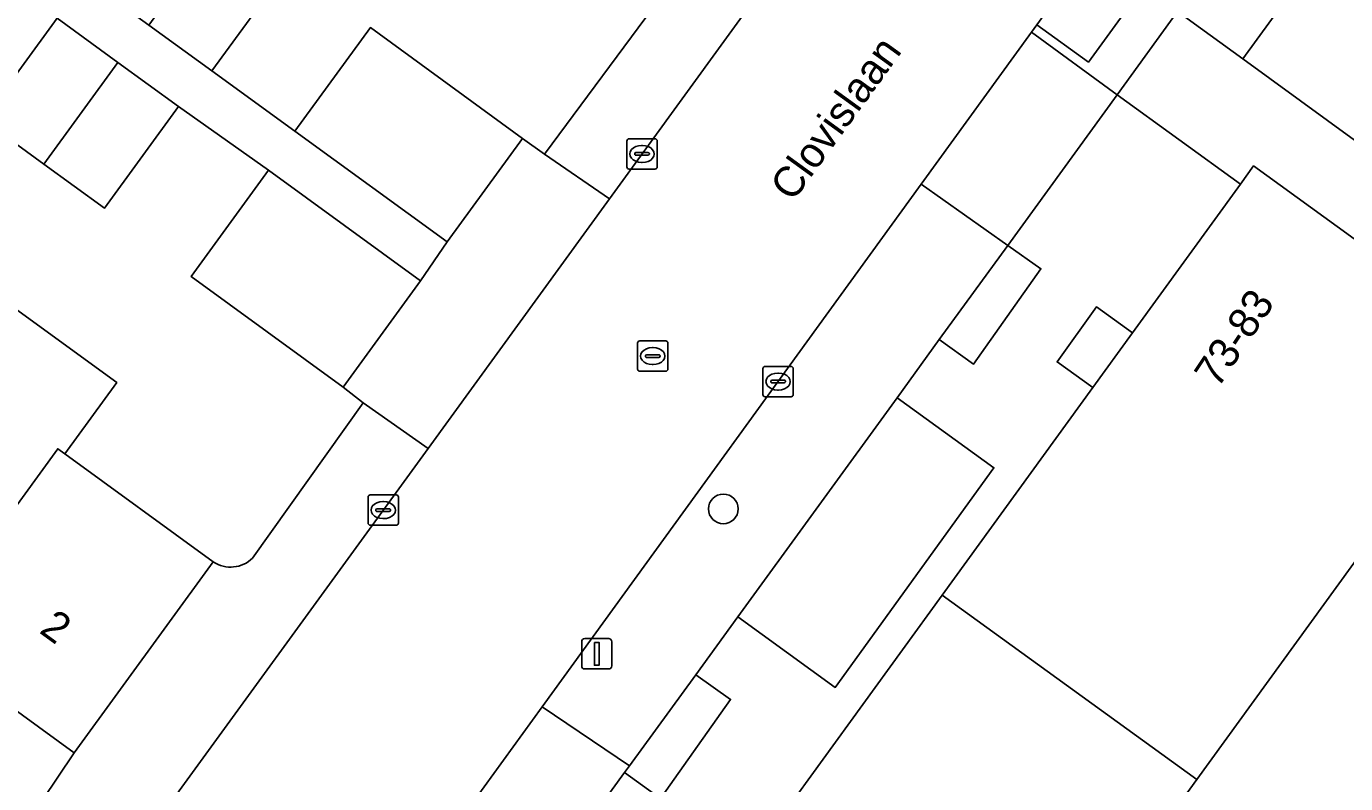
# Model space of a CAD drawing. Extents: x 159674 to 160531, y 382172 to 382904.
# Drawn here: x 160250.27 to 160293.73, y 382557.26 to 382582.22 of the extents above; entities that cross this region are included whole.
import ezdxf

# ---------------------------------------------------------------- set-up
doc = ezdxf.new("R2010")
doc.units = 0
for name, color, linetype in [('IMGEO_Boom', 7, 'Continuous'), ('IMGEO_Erf', 7, 'Continuous'), ('IMGEO_Groenvoorziening', 7, 'Continuous'), ('IMGEO_Kolk', 7, 'Continuous'), ('IMGEO_Lichtmast', 7, 'Continuous'), ('IMGEO_Muur', 7, 'Continuous'), ('IMGEO_Openbare_ruimte_label', 7, 'Continuous'), ('IMGEO_Pand', 7, 'Continuous'), ('IMGEO_Pand_nummerreeks', 7, 'Continuous'), ('IMGEO_Parkeervlak_open', 7, 'Continuous'), ('IMGEO_Rijbaan_lokaal_gesloten', 7, 'Continuous'), ('IMGEO_Rioolput', 7, 'Continuous'), ('IMGEO_Voetpad_open', 7, 'Continuous')]:
    doc.layers.add(name, color=color, linetype=linetype)

msp = doc.modelspace()

# ---------------------------------------------------------------- linework, layer by layer
at = {"layer": 'IMGEO_Boom'}
msp.add_circle((160273.233, 382566.315), 0.489, dxfattribs=at)
at = {"layer": 'IMGEO_Erf'}
for points in [[(160259.378, 382589.214), (160261.261, 382591.801), (160256.332, 382595.389), (160251.452, 382598.943), (160249.571, 382596.36), (160244.707, 382599.903), (160239.649, 382592.926), (160242.566, 382590.809), (160245.059, 382594.233), (160246.995, 382592.823), (160249.066, 382591.315), (160246.573, 382587.891), (160252.375, 382583.666), (160254.868, 382587.09), (160256.804, 382585.68), (160258.875, 382584.172), (160256.382, 382580.748), (160259.119, 382578.762), (160261.605, 382582.176), (160266.618, 382578.526), (160267.346, 382578.004), (160271.149, 382583.159)], [(160248.843, 382579.132), (160251.284, 382582.484), (160245.602, 382586.613), (160243.161, 382583.261), (160241.166, 382584.714), (160239.162, 382586.173), (160241.603, 382589.525), (160238.707, 382591.628), (160234.032, 382585.187), (160239.007, 382581.569), (160238.409, 382580.747), (160243.42, 382577.213), (160241.909, 382575.136), (160246.549, 382571.761), (160246.751, 382571.614), (160248.457, 382573.961), (160253.249, 382570.477), (160251.542, 382568.129), (160256.431, 382564.573)], [(160257.726, 382564.695), (160261.372, 382569.812), (160260.709, 382570.329), (160255.701, 382573.975), (160258.248, 382577.474), (160255.283, 382579.572), (160252.842, 382576.22), (160250.847, 382577.673), (160248.843, 382579.132)], [(160250.273, 382555.941), (160251.85, 382558.275), (160246.728, 382562), (160241.969, 382565.462), (160237.179, 382568.945)]]:
    msp.add_lwpolyline(points, dxfattribs=at)
msp.add_arc((160257.004, 382565.426), 1.028, 236.1173, 314.6464, dxfattribs=at)
at = {"layer": 'IMGEO_Groenvoorziening'}
for points in [[(160285.497, 382584.942), (160283.56, 382582.27), (160285.262, 382581.037), (160287.198, 382583.709)], [(160282.601, 382574.999), (160280.348, 382571.897), (160281.473, 382571.08), (160283.694, 382574.228)], [(160286.708, 382572.114), (160285.524, 382572.973), (160284.226, 382571.161), (160285.404, 382570.316)], [(160278.954, 382569.978), (160273.712, 382562.761), (160276.918, 382560.432), (160282.147, 382567.672)], [(160272.323, 382560.849), (160270.141, 382557.844), (160269.982, 382557.625), (160271.161, 382556.768), (160273.472, 382560.037)]]:
    msp.add_lwpolyline(points, close=True, dxfattribs=at)
msp.add_lwpolyline([(160340.442, 382549.369), (160334.331, 382540.968), (160330.288, 382543.909), (160320.097, 382551.321), (160305.863, 382561.673), (160309.033, 382566.031), (160311.974, 382570.074), (160312.894, 382569.405), (160313.791, 382570.579), (160311.658, 382572.109), (160310.584, 382571.385), (160308.218, 382568.127), (160290.343, 382581.143), (160288.198, 382582.705), (160286.206, 382579.962), (160290.265, 382577.019), (160290.699, 382577.618), (160299.084, 382571.539), (160288.827, 382557.394), (160278.496, 382543.145), (160268.164, 382528.897), (160257.833, 382514.648), (160249.448, 382520.727)], dxfattribs=at)
at = {"layer": 'IMGEO_Kolk'}
for p, q in [((160270.053, 382577.586), (160270.053, 382578.438)), ((160270.128, 382578.512), (160270.98, 382578.512)), ((160271.054, 382578.438), (160271.054, 382577.586)), ((160270.312, 382578.006), (160270.312, 382578.018)), ((160270.75, 382577.969), (160270.352, 382577.969)), ((160270.355, 382578.055), (160270.753, 382578.055)), ((160270.541, 382578.292), (160270.566, 382578.292)), ((160270.796, 382578.018), (160270.796, 382578.006)), ((160270.98, 382577.512), (160270.128, 382577.512)), ((160270.564, 382577.732), (160270.539, 382577.732)), ((160274.537, 382570.086), (160274.537, 382570.938)), ((160274.612, 382571.012), (160275.464, 382571.012)), ((160275.538, 382570.938), (160275.538, 382570.086)), ((160274.796, 382570.506), (160274.796, 382570.518)), ((160274.839, 382570.555), (160275.237, 382570.555)), ((160275.025, 382570.792), (160275.05, 382570.792)), ((160275.28, 382570.518), (160275.28, 382570.506)), ((160275.234, 382570.469), (160274.836, 382570.469)), ((160275.048, 382570.232), (160275.023, 382570.232)), ((160275.464, 382570.012), (160274.612, 382570.012)), ((160261.528, 382565.849), (160261.528, 382566.701)), ((160261.603, 382566.775), (160262.455, 382566.775)), ((160262.529, 382566.701), (160262.529, 382565.849)), ((160261.787, 382566.269), (160261.787, 382566.281)), ((160262.225, 382566.232), (160261.827, 382566.232)), ((160261.83, 382566.318), (160262.228, 382566.318)), ((160262.016, 382566.555), (160262.041, 382566.555)), ((160262.271, 382566.281), (160262.271, 382566.269)), ((160262.455, 382565.775), (160261.603, 382565.775)), ((160262.039, 382565.995), (160262.014, 382565.995))]:
    msp.add_line(p, q, dxfattribs=at)
for points in [[(160270.053, 382577.586), (160270.053, 382578.438)], [(160270.128, 382578.512), (160270.98, 382578.512)], [(160271.054, 382578.438), (160271.054, 382577.586)], [(160270.98, 382577.512), (160270.128, 382577.512)], [(160274.537, 382570.086), (160274.537, 382570.938)], [(160274.612, 382571.012), (160275.464, 382571.012)], [(160275.538, 382570.938), (160275.538, 382570.086)], [(160275.464, 382570.012), (160274.612, 382570.012)], [(160261.528, 382565.849), (160261.528, 382566.701)], [(160261.603, 382566.775), (160262.455, 382566.775)], [(160262.529, 382566.701), (160262.529, 382565.849)], [(160262.455, 382565.775), (160261.603, 382565.775)]]:
    msp.add_lwpolyline(points, dxfattribs=at)
for centre, radius, start, end in [((160270.13, 382578.436), 0.0765, 91.552, 178.448), ((160270.13, 382578.436), 0.0765, 91.552, 178.448), ((160270.978, 382578.436), 0.0765, 1.552, 88.448), ((160270.978, 382578.436), 0.0765, 1.552, 88.448), ((160270.352, 382578.015), 0.0403, 85.8775, 175.7526), ((160270.349, 382578.005), 0.0366, 178.938, 274.7102), ((160270.753, 382578.012), 0.043, 264.8664, 352.4533), ((160270.757, 382578.017), 0.0386, 1.7309, 96.639), ((160270.13, 382577.588), 0.0765, 181.552, 268.448), ((160270.13, 382577.588), 0.0765, 181.552, 268.448), ((160270.978, 382577.588), 0.0765, 271.552, 358.448), ((160270.978, 382577.588), 0.0765, 271.552, 358.448), ((160274.614, 382570.936), 0.0765, 91.552, 178.448), ((160274.614, 382570.936), 0.0765, 91.552, 178.448), ((160275.462, 382570.936), 0.0765, 1.552, 88.448), ((160275.462, 382570.936), 0.0765, 1.552, 88.448), ((160274.836, 382570.515), 0.0403, 85.8775, 175.7526), ((160274.833, 382570.505), 0.0366, 178.938, 274.7102), ((160275.237, 382570.512), 0.043, 264.8664, 352.4533), ((160275.241, 382570.517), 0.0386, 1.7309, 96.639), ((160274.614, 382570.088), 0.0765, 181.552, 268.448), ((160274.614, 382570.088), 0.0765, 181.552, 268.448), ((160275.462, 382570.088), 0.0765, 271.552, 358.448), ((160275.462, 382570.088), 0.0765, 271.552, 358.448), ((160261.605, 382566.699), 0.0765, 91.552, 178.448), ((160261.605, 382566.699), 0.0765, 91.552, 178.448), ((160262.453, 382566.699), 0.0765, 1.552, 88.448), ((160262.453, 382566.699), 0.0765, 1.552, 88.448), ((160261.827, 382566.278), 0.0403, 85.8775, 175.7526), ((160261.824, 382566.268), 0.0366, 178.938, 274.7102), ((160262.228, 382566.275), 0.043, 264.8664, 352.4533), ((160262.232, 382566.28), 0.0386, 1.7309, 96.639), ((160261.605, 382565.851), 0.0765, 181.552, 268.448), ((160261.605, 382565.851), 0.0765, 181.552, 268.448), ((160262.453, 382565.851), 0.0765, 271.552, 358.448), ((160262.453, 382565.851), 0.0765, 271.552, 358.448)]:
    msp.add_arc(centre, radius, start, end, dxfattribs=at)
for centre, major_axis, ratio, start_param, end_param in [((160270.54, 382578.012), (-0.387, 0.002), 0.722429, 4.712389, 7.853982), ((160270.565, 382578.012), (-0.39, 0.002), 0.717154, 1.570796, 4.712389), ((160275.024, 382570.512), (-0.387, 0.002), 0.722429, 4.712389, 7.853982), ((160275.049, 382570.512), (-0.39, 0.002), 0.717154, 1.570796, 4.712389), ((160262.015, 382566.275), (-0.387, 0.002), 0.722429, 4.712389, 7.853982), ((160262.04, 382566.275), (-0.39, 0.002), 0.717154, 1.570796, 4.712389)]:
    msp.add_ellipse(centre, major_axis=major_axis, ratio=ratio, start_param=start_param, end_param=end_param, dxfattribs=at)
at = {"layer": 'IMGEO_Lichtmast'}
for p, q in [((160268.568, 382561.14), (160268.568, 382561.94)), ((160268.568, 382561.94), (160268.568, 382561.14)), ((160268.668, 382562.04), (160269.458, 382562.04)), ((160269.458, 382562.04), (160268.668, 382562.04)), ((160269.558, 382561.94), (160269.558, 382561.14)), ((160269.558, 382561.14), (160269.558, 382561.94)), ((160269.458, 382561.04), (160268.668, 382561.04)), ((160268.668, 382561.04), (160269.458, 382561.04))]:
    msp.add_line(p, q, dxfattribs=at)
msp.add_lwpolyline([(160268.988, 382561.915), (160269.138, 382561.915), (160269.138, 382561.165), (160268.988, 382561.165), (160268.988, 382561.915)], dxfattribs=at)
for centre, start, end in [((160268.668, 382561.94), 90, 180), ((160268.668, 382561.94), 90, 180), ((160269.458, 382561.94), 0, 90), ((160269.458, 382561.94), 360, 90), ((160268.668, 382561.14), 180, 270), ((160268.668, 382561.14), 180, 270), ((160269.458, 382561.14), 270, 0), ((160269.458, 382561.14), 270, 0)]:
    msp.add_arc(centre, 0.1, start, end, dxfattribs=at)
at = {"layer": 'IMGEO_Muur'}
msp.add_arc((160257.004, 382565.426), 1.028, 236.1173, 314.6464, dxfattribs=at)
at = {"layer": 'IMGEO_Pand'}
for points in [[(160254.311, 382582.256), (160256.382, 382580.748), (160258.875, 382584.172), (160256.804, 382585.68)], [(160253.286, 382581.026), (160251.284, 382582.484), (160248.843, 382579.132), (160250.847, 382577.673)], [(160266.618, 382578.526), (160261.605, 382582.176), (160259.119, 382578.762), (160264.132, 382575.112)], [(160253.286, 382581.026), (160250.847, 382577.673), (160252.842, 382576.22), (160255.283, 382579.572)], [(160260.709, 382570.329), (160263.256, 382573.828), (160258.248, 382577.474), (160255.701, 382573.975)], [(160299.084, 382571.539), (160290.699, 382577.618), (160290.265, 382577.019), (160286.708, 382572.114), (160285.404, 382570.316), (160280.442, 382563.473), (160288.827, 382557.394)], [(160251.309, 382568.299), (160251.542, 382568.129), (160253.249, 382570.477), (160248.457, 382573.961), (160246.751, 382571.614), (160246.549, 382571.761), (160241.969, 382565.462), (160246.728, 382562)], [(160256.431, 382564.573), (160251.542, 382568.129), (160251.309, 382568.299), (160246.728, 382562), (160251.85, 382558.275)], [(160288.827, 382557.394), (160280.442, 382563.473), (160275.215, 382556.263), (160274.059, 382554.669), (160270.111, 382549.224), (160278.496, 382543.145)]]:
    msp.add_lwpolyline(points, close=True, dxfattribs=at)
at = {"layer": 'IMGEO_Parkeervlak_open'}
msp.add_lwpolyline([(160293.272, 382585.165), (160290.343, 382581.143), (160308.218, 382568.127), (160310.584, 382571.385), (160311.658, 382572.109)], dxfattribs=at)
at = {"layer": 'IMGEO_Rijbaan_lokaal_gesloten'}
for points in [[(160315.311, 382639.622), (160304.717, 382625.008), (160302.639, 382622.143), (160290.62, 382605.563), (160279.709, 382590.612), (160279.414, 382590.208), (160269.482, 382576.534), (160263.507, 382568.309), (160253.466, 382554.485), (160253.079, 382553.951), (160242.339, 382539.119), (160232.376, 382525.365), (160226.58, 382517.362), (160218.061, 382505.6), (160216.652, 382503.655), (160216.208, 382503.063), (160216.121, 382502.946), (160214.024, 382500), (160205.773, 382488.409), (160195.682, 382474.429), (160187.988, 382463.77), (160179.328, 382451.773), (160168.227, 382436.541)], [(160249.155, 382534.809), (160256.944, 382545.554), (160259.145, 382548.59), (160262.654, 382553.43), (160263.762, 382554.959), (160267.262, 382559.788), (160279.748, 382577.012), (160283.38, 382582.021), (160283.56, 382582.27), (160285.497, 382584.942), (160285.942, 382585.556), (160295.155, 382598.231), (160297.594, 382601.591), (160301.944, 382607.584), (160305.116, 382611.954), (160310.216, 382618.98), (160313.661, 382623.726), (160314.718, 382625.182), (160318.081, 382629.815)]]:
    msp.add_lwpolyline(points, dxfattribs=at)
at = {"layer": 'IMGEO_Rioolput'}
for p, q in [((160270.482, 382571.85), (160271.334, 382571.85)), ((160270.407, 382570.924), (160270.407, 382571.776)), ((160270.666, 382571.344), (160270.666, 382571.356)), ((160270.709, 382571.393), (160271.107, 382571.393)), ((160270.895, 382571.63), (160270.92, 382571.63)), ((160271.15, 382571.356), (160271.15, 382571.344)), ((160271.408, 382571.776), (160271.408, 382570.924)), ((160271.104, 382571.307), (160270.706, 382571.307)), ((160270.918, 382571.07), (160270.893, 382571.07)), ((160271.334, 382570.85), (160270.482, 382570.85))]:
    msp.add_line(p, q, dxfattribs=at)
for points in [[(160270.482, 382571.85), (160271.334, 382571.85)], [(160270.407, 382570.924), (160270.407, 382571.776)], [(160271.408, 382571.776), (160271.408, 382570.924)], [(160271.334, 382570.85), (160270.482, 382570.85)]]:
    msp.add_lwpolyline(points, dxfattribs=at)
for centre, radius, start, end in [((160270.484, 382571.774), 0.0765, 91.552, 178.448), ((160270.484, 382571.774), 0.0765, 91.552, 178.448), ((160271.332, 382571.774), 0.0765, 1.552, 88.448), ((160271.332, 382571.774), 0.0765, 1.552, 88.448), ((160270.706, 382571.353), 0.0403, 85.8775, 175.7526), ((160271.111, 382571.355), 0.0386, 1.7309, 96.639), ((160270.484, 382570.926), 0.0765, 181.552, 268.448), ((160270.484, 382570.926), 0.0765, 181.552, 268.448), ((160270.703, 382571.343), 0.0366, 178.938, 274.7102), ((160271.107, 382571.35), 0.043, 264.8664, 352.4533), ((160271.332, 382570.926), 0.0765, 271.552, 358.448), ((160271.332, 382570.926), 0.0765, 271.552, 358.448)]:
    msp.add_arc(centre, radius, start, end, dxfattribs=at)
for centre, major_axis, ratio, start_param, end_param in [((160270.894, 382571.35), (-0.387, 0.002), 0.722429, 4.712389, 7.853982), ((160270.919, 382571.35), (-0.39, 0.002), 0.717154, 1.570796, 4.712389)]:
    msp.add_ellipse(centre, major_axis=major_axis, ratio=ratio, start_param=start_param, end_param=end_param, dxfattribs=at)
at = {"layer": 'IMGEO_Voetpad_open'}
for points in [[(160246.573, 382587.891), (160244.502, 382589.399), (160242.566, 382590.809), (160239.649, 382592.926), (160238.707, 382591.628), (160241.603, 382589.525), (160243.605, 382588.067), (160245.602, 382586.613), (160251.284, 382582.484), (160253.286, 382581.026), (160255.283, 382579.572), (160258.248, 382577.474), (160263.256, 382573.828), (160264.132, 382575.112), (160259.119, 382578.762), (160256.382, 382580.748), (160254.311, 382582.256), (160252.375, 382583.666)], [(160283.38, 382582.021), (160279.748, 382577.012), (160282.601, 382574.999), (160286.206, 382579.962)], [(160263.507, 382568.309), (160269.482, 382576.534), (160267.346, 382578.004), (160266.618, 382578.526), (160264.132, 382575.112), (160263.256, 382573.828), (160260.709, 382570.329), (160261.372, 382569.812)], [(160278.954, 382569.978), (160280.348, 382571.897), (160282.601, 382574.999), (160279.748, 382577.012), (160267.262, 382559.788), (160270.141, 382557.844), (160272.323, 382560.849), (160273.712, 382562.761)], [(160269.982, 382557.625), (160270.141, 382557.844), (160267.262, 382559.788), (160263.762, 382554.959), (160266.556, 382552.908)]]:
    msp.add_lwpolyline(points, close=True, dxfattribs=at)
for points in [[(160271.149, 382583.159), (160267.346, 382578.004), (160269.482, 382576.534), (160279.414, 382590.208)], [(160285.942, 382585.556), (160285.497, 382584.942), (160287.198, 382583.709), (160285.262, 382581.037), (160283.56, 382582.27), (160283.38, 382582.021), (160286.206, 382579.962), (160288.198, 382582.705), (160290.343, 382581.143), (160293.272, 382585.165)], [(160275.215, 382556.263), (160280.442, 382563.473), (160285.404, 382570.316), (160284.226, 382571.161), (160285.524, 382572.973), (160286.708, 382572.114), (160290.265, 382577.019), (160286.206, 382579.962), (160282.601, 382574.999), (160283.694, 382574.228), (160281.473, 382571.08), (160280.348, 382571.897), (160278.954, 382569.978), (160282.147, 382567.672), (160276.918, 382560.432), (160273.712, 382562.761), (160272.323, 382560.849), (160273.472, 382560.037), (160271.161, 382556.768), (160269.982, 382557.625), (160266.556, 382552.908)], [(160263.507, 382568.309), (160261.372, 382569.812), (160257.726, 382564.695)], [(160253.079, 382553.951), (160253.466, 382554.485), (160263.507, 382568.309)], [(160256.431, 382564.573), (160251.85, 382558.275), (160250.273, 382555.941)]]:
    msp.add_lwpolyline(points, dxfattribs=at)
msp.add_arc((160257.004, 382565.426), 1.028, 236.1173, 314.6464, dxfattribs=at)

# ---------------------------------------------------------------- texts
at = {"layer": 'IMGEO_Openbare_ruimte_label'}
msp.add_text('Clovislaan', height=1, rotation=54.0695, dxfattribs=at).set_placement((160275.523, 382576.405))
at = {"layer": 'IMGEO_Pand_nummerreeks'}
for s, rotation, p in [('73-83', 56.3103, (160289.523, 382570.259)), ('2', 323.9724, (160250.662, 382562.256))]:
    msp.add_text(s, height=1, rotation=rotation, dxfattribs=at).set_placement(p)

doc.saveas('drawing.dxf')
